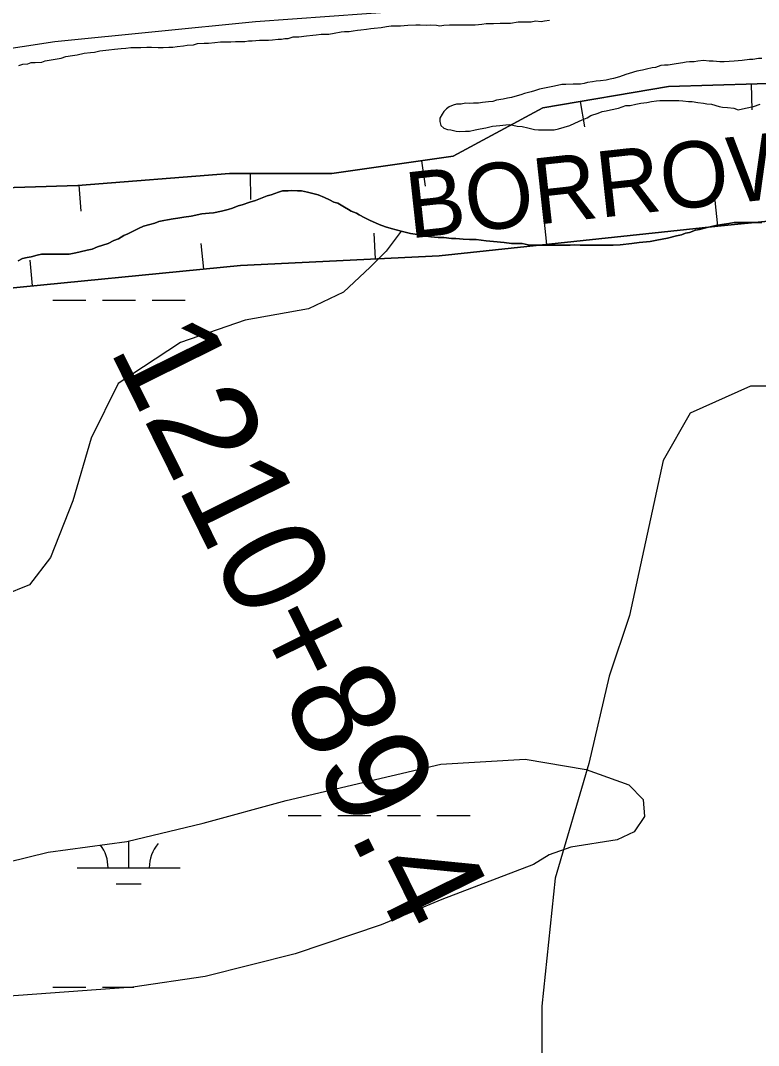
# Model space of a CAD drawing. Extents: x 3297772 to 3335630, y 634068 to 659439.
# Drawn here: x 3331130 to 3331844, y 649680 to 650673 of the extents above; entities that cross this region are included whole.
import ezdxf

# ---------------------------------------------------------------- set-up
doc = ezdxf.new("R2010")
doc.units = 0
for name, color, linetype in [('V-BORW-IDEN', 7, 'Continuous'), ('V-BORW-LINE', 7, 'Continuous'), ('V-LEVE-TOET', 7, 'Continuous'), ('V-SITE-VEGE', 7, 'Continuous'), ('V-SURV-IDEN', 7, 'Continuous'), ('V-TOPO-SHOR', 7, 'Continuous'), ('V-WETL-SWMP', 7, 'Continuous')]:
    doc.layers.add(name, color=color, linetype=linetype)

msp = doc.modelspace()

# ---------------------------------------------------------------- linework, layer by layer
at = {"layer": 'V-BORW-LINE'}
for p, q in [((3331837.21, 650611.64), (3331837.95, 650586.65)), ((3331671.88, 650594.72), (3331676.09, 650570.07)), ((3331518, 650537.22), (3331521.51, 650512.47)), ((3331352.27, 650524.74), (3331352.34, 650499.74)), ((3331186.1, 650513.39), (3331188.03, 650488.46)), ((3331805.11, 650473.69), (3331802.64, 650498.56)), ((3331639.43, 650456.2), (3331636.81, 650481.06)), ((3331473.48, 650442.18), (3331472.26, 650467.15)), ((3331307.21, 650432.29), (3331304.77, 650457.17)), ((3331141.41, 650416.01), (3331138.96, 650440.9))]:
    msp.add_line(p, q, dxfattribs=at)
for points in [[(3330005.89, 650303.37), (3330059.7, 650360.79), (3330138.22, 650371.87), (3330184.5, 650280.97), (3330212.37, 650260.93), (3330256.52, 650324.65), (3330363.82, 650375.64), (3330532.23, 650417.9), (3330748.33, 650467.32), (3330884.99, 650494.26), (3331041.2, 650508.7), (3331185.28, 650513.33), (3331332.12, 650524.68), (3331431.29, 650524.96), (3331548.79, 650541.58), (3331635.44, 650588.5), (3331757.27, 650609.29), (3331929.19, 650614.34)], [(3331929.19, 650614.34), (3331757.27, 650609.29), (3331635.44, 650588.5), (3331548.79, 650541.58), (3331431.29, 650524.96), (3331332.12, 650524.68), (3331185.28, 650513.33), (3331041.2, 650508.7), (3330884.99, 650494.26), (3330748.33, 650467.32), (3330532.23, 650417.9), (3330363.82, 650375.64), (3330271.99, 650332)], [(3333435.94, 650514.11), (3333354.3, 650522.97), (3333168.46, 650524.86), (3333002.59, 650486.98), (3332831.32, 650484.5), (3332647.79, 650507.2), (3332393.37, 650529.17), (3332146.33, 650506.35), (3331974.04, 650490.45), (3331804.99, 650473.67), (3331535.29, 650445.21), (3331342.6, 650435.76), (3331092.78, 650411.24), (3330879.64, 650384.09), (3330719.08, 650354.52), (3330553.6, 650308.14), (3330413.04, 650234.33), (3330267.25, 650140.47), (3330185.52, 650063.51), (3330140.33, 649989.16), (3330102.82, 649904.14), (3330050.76, 649806.37)], [(3330339.7, 650187.11), (3330413.04, 650234.33), (3330553.6, 650308.14), (3330719.08, 650354.52), (3330879.64, 650384.09), (3331092.78, 650411.24), (3331342.6, 650435.76), (3331535.29, 650445.21), (3331804.99, 650473.67), (3331974.04, 650490.45), (3332146.33, 650506.35), (3332393.37, 650529.17), (3332647.79, 650507.2), (3332831.32, 650484.5), (3333002.59, 650486.98), (3333168.46, 650524.86), (3333354.3, 650522.97), (3333435.94, 650514.11)]]:
    msp.add_lwpolyline(points, dxfattribs=at)
at = {"layer": 'V-LEVE-TOET'}
msp.add_lwpolyline([(3333435.65, 650711.6), (3333433.98, 650711.71), (3333342.49, 650711.75), (3333155.45, 650720.97), (3332910.47, 650720.04), (3332676.67, 650725.2), (3332435.75, 650741.56), (3332356.47, 650741.59), (3332235.5, 650740.61), (3332099.28, 650731.52), (3331851.24, 650711.28), (3331608.28, 650690.02), (3331357.19, 650671.81), (3331163.03, 650652.57), (3331004.44, 650628.23), (3330896.68, 650612.01), (3330716.74, 650578.53), (3330574.42, 650555.2), (3330476.83, 650542.02), (3330268.43, 650518.71), (3330075.29, 650499.47), (3329982.77, 650488.32)], dxfattribs=at)
at = {"layer": 'V-SITE-VEGE'}
for p, q in [((3331365.47, 650502.02), (3331368.73, 650503.11)), ((3331368.73, 650503.11), (3331372.52, 650504.19)), ((3331372.52, 650504.19), (3331379.57, 650506.9)), ((3331379.57, 650506.9), (3331383.37, 650507.98)), ((3331383.37, 650507.98), (3331388.79, 650507.98)), ((3331388.79, 650507.98), (3331392.59, 650508.52)), ((3331392.59, 650508.52), (3331398.01, 650507.98)), ((3331398.01, 650507.98), (3331401.81, 650507.98)), ((3331401.81, 650507.98), (3331407.77, 650506.89)), ((3331407.77, 650506.89), (3331411.57, 650505.8)), ((3331411.57, 650505.8), (3331418.08, 650504.17)), ((3331418.08, 650504.17), (3331424.04, 650501.46)), ((3331335.1, 650491.19), (3331340.52, 650493.35)), ((3331340.52, 650493.35), (3331344.32, 650494.44)), ((3331344.32, 650494.44), (3331351.91, 650497.15)), ((3331351.91, 650497.15), (3331357.33, 650498.77)), ((3331357.33, 650498.77), (3331360.59, 650499.85)), ((3331360.59, 650499.85), (3331365.47, 650502.02)), ((3331424.04, 650501.46), (3331428.92, 650499.29)), ((3331428.92, 650499.29), (3331433.26, 650497.12)), ((3331433.26, 650497.12), (3331437.05, 650496.03)), ((3331437.05, 650496.03), (3331443.56, 650492.23)), ((3331281.95, 650481.44), (3331287.91, 650482.53)), ((3331287.91, 650482.53), (3331294.96, 650483.61)), ((3331294.96, 650483.61), (3331305.27, 650485.78)), ((3331305.27, 650485.78), (3331312.32, 650486.31)), ((3331312.32, 650486.31), (3331316.66, 650486.86)), ((3331316.66, 650486.86), (3331324.25, 650488.48)), ((3331324.25, 650488.48), (3331330.76, 650490.1)), ((3331330.76, 650490.1), (3331335.1, 650491.19)), ((3331443.56, 650492.23), (3331447.36, 650490.06)), ((3331447.36, 650490.06), (3331450.07, 650488.43)), ((3331450.07, 650488.43), (3331454.95, 650486.26)), ((3331454.95, 650486.26), (3331457.66, 650484.64)), ((3331457.66, 650484.64), (3331463.08, 650481.92)), ((3331243.98, 650471.7), (3331248.86, 650473.86)), ((3331248.86, 650473.86), (3331254.83, 650475.49)), ((3331254.83, 650475.49), (3331259.71, 650476.57)), ((3331259.71, 650476.57), (3331263.51, 650478.2)), ((3331263.51, 650478.2), (3331268.39, 650479.28)), ((3331268.39, 650479.28), (3331272.19, 650479.82)), ((3331272.19, 650479.82), (3331277.61, 650480.91)), ((3331277.61, 650480.91), (3331281.95, 650481.44)), ((3331463.08, 650481.92), (3331468.5, 650479.21)), ((3331468.5, 650479.21), (3331473.38, 650477.04)), ((3331473.38, 650477.04), (3331477.18, 650475.41)), ((3331477.18, 650475.41), (3331483.14, 650473.24)), ((3331483.14, 650473.24), (3331488.56, 650471.61)), ((3331793.34, 650472.04), (3331800.4, 650473.66)), ((3331800.4, 650473.66), (3331804.73, 650474.75)), ((3331804.73, 650474.75), (3331811.24, 650475.83)), ((3331811.24, 650475.83), (3331815.58, 650476.37)), ((3331815.58, 650476.37), (3331821, 650477.45)), ((3331821, 650477.45), (3331824.8, 650477.45)), ((3331824.8, 650477.45), (3331831.31, 650477.45)), ((3331831.31, 650477.45), (3331835.1, 650477.45)), ((3331835.1, 650477.45), (3331842.7, 650477.44)), ((3331842.7, 650477.44), (3331847.58, 650477.44)), ((3331224.46, 650461.4), (3331229.88, 650464.65)), ((3331229.88, 650464.65), (3331233.68, 650466.28)), ((3331233.68, 650466.28), (3331240.19, 650469.53)), ((3331240.19, 650469.53), (3331243.98, 650471.7)), ((3331488.56, 650471.61), (3331498.33, 650468.89)), ((3331498.33, 650468.89), (3331507.54, 650466.72)), ((3331507.54, 650466.72), (3331514.05, 650465.63)), ((3331514.05, 650465.63), (3331522.18, 650464)), ((3331522.18, 650464), (3331527.07, 650463.46)), ((3331527.07, 650463.46), (3331534.12, 650462.92)), ((3331534.12, 650462.92), (3331539.54, 650462.91)), ((3331539.54, 650462.91), (3331547.13, 650461.83)), ((3331756.46, 650462.29), (3331765.14, 650464.46)), ((3331765.14, 650464.46), (3331770.02, 650465.54)), ((3331770.02, 650465.54), (3331773.82, 650467.17)), ((3331773.82, 650467.17), (3331777.62, 650467.71)), ((3331777.62, 650467.71), (3331783.58, 650469.88)), ((3331783.58, 650469.88), (3331787.38, 650470.42)), ((3331787.38, 650470.42), (3331793.34, 650472.04)), ((3331198.96, 650451.65), (3331204.39, 650453.82)), ((3331204.39, 650453.82), (3331209.27, 650455.44)), ((3331209.27, 650455.44), (3331214.69, 650457.07)), ((3331214.69, 650457.07), (3331220.12, 650459.78)), ((3331220.12, 650459.78), (3331224.46, 650461.4)), ((3331547.13, 650461.83), (3331551.47, 650461.82)), ((3331551.47, 650461.82), (3331558.52, 650461.28)), ((3331558.52, 650461.28), (3331564.49, 650460.73)), ((3331564.49, 650460.73), (3331570.99, 650460.73)), ((3331570.99, 650460.73), (3331580.75, 650459.65)), ((3331580.75, 650459.65), (3331587.8, 650459.1)), ((3331587.8, 650459.1), (3331598.11, 650458.01)), ((3331598.11, 650458.01), (3331605.16, 650456.92)), ((3331605.16, 650456.92), (3331615.46, 650456.92)), ((3331615.46, 650456.92), (3331621.42, 650455.83)), ((3331621.42, 650455.83), (3331629.56, 650455.29)), ((3331629.56, 650455.29), (3331637.15, 650455.29)), ((3331637.15, 650455.29), (3331641.49, 650455.28)), ((3331641.49, 650455.28), (3331648, 650455.28)), ((3331648, 650455.28), (3331652.34, 650455.28)), ((3331652.34, 650455.28), (3331658.3, 650455.28)), ((3331658.3, 650455.28), (3331662.1, 650455.28)), ((3331662.1, 650455.28), (3331665.89, 650455.82)), ((3331665.89, 650455.82), (3331671.86, 650455.27)), ((3331671.86, 650455.27), (3331677.28, 650455.27)), ((3331677.28, 650455.27), (3331685.96, 650455.27)), ((3331685.96, 650455.27), (3331692.47, 650455.26)), ((3331692.47, 650455.26), (3331703.86, 650455.26)), ((3331703.86, 650455.26), (3331710.37, 650455.8)), ((3331710.37, 650455.8), (3331721.75, 650456.88)), ((3331721.75, 650456.88), (3331728.81, 650457.96)), ((3331728.81, 650457.96), (3331739.65, 650459.05)), ((3331739.65, 650459.05), (3331746.16, 650460.13)), ((3331746.16, 650460.13), (3331756.46, 650462.29)), ((3331131.71, 650442.45), (3331136.05, 650443.54)), ((3331136.05, 650443.54), (3331139.85, 650444.08)), ((3331139.85, 650444.08), (3331145.81, 650445.7)), ((3331145.81, 650445.7), (3331150.15, 650446.79)), ((3331150.15, 650446.79), (3331157.75, 650446.78)), ((3331157.75, 650446.78), (3331162.08, 650446.78)), ((3331162.08, 650446.78), (3331168.59, 650446.78)), ((3331168.59, 650446.78), (3331172.93, 650446.78)), ((3331172.93, 650446.78), (3331176.73, 650446.78)), ((3331176.73, 650446.78), (3331183.23, 650447.86)), ((3331183.23, 650447.86), (3331187.57, 650448.94)), ((3331187.57, 650448.94), (3331194.08, 650450.57)), ((3331194.08, 650450.57), (3331198.96, 650451.65)), ((3331127.38, 650440.29), (3331131.71, 650442.45)), ((3331836.86, 650318.68), (3331778.13, 650292.57)), ((3331915.17, 650318.68), (3331836.86, 650318.68)), ((3331778.13, 650292.57), (3331752.03, 650246.87)), ((3331752.03, 650246.87), (3331719.4, 650096.7)), ((3331719.4, 650096.7), (3331699.83, 650037.94)), ((3331699.83, 650037.94), (3331680.25, 649953.07)), ((3331680.25, 649953.07), (3331647.62, 649842.08)), ((3331647.62, 649842.08), (3331634.57, 649718.03)), ((3331634.57, 649718.03), (3331634.57, 649659.27))]:
    msp.add_line(p, q, dxfattribs=at)
at = {"layer": 'V-TOPO-SHOR'}
for points in [[(3331464.77, 650664.68), (3331469.11, 650665.22), (3331472.37, 650665.76), (3331478.87, 650666.3), (3331484.3, 650667.39), (3331488.64, 650667.93), (3331492.98, 650667.93), (3331497.86, 650667.92), (3331504.91, 650668.46), (3331512.5, 650669), (3331516.84, 650669), (3331523.35, 650668.45), (3331527.14, 650669), (3331532.56, 650668.45), (3331535.82, 650667.91), (3331539.62, 650668.45), (3331545.04, 650668.99), (3331548.83, 650668.99), (3331555.34, 650668.98), (3331559.14, 650668.98), (3331565.65, 650668.98), (3331569.98, 650668.98), (3331576.49, 650669.52), (3331580.83, 650670.06), (3331587.88, 650670.06), (3331594.39, 650670.6), (3331598.73, 650670.6), (3331604.15, 650670.59), (3331611.74, 650671.68), (3331615.54, 650671.67), (3331620.96, 650671.67), (3331624.22, 650671.67), (3331628.56, 650672.76), (3331633.98, 650672.21), (3331637.23, 650672.75), (3331642.11, 650673.29)], [(3331127.98, 650629.55), (3331131.78, 650630.64), (3331136.66, 650631.18), (3331139.92, 650632.26), (3331143.71, 650632.26), (3331150.22, 650632.8), (3331153.48, 650633.88), (3331159.44, 650634.96), (3331163.24, 650635.51), (3331169.2, 650636.59), (3331173.54, 650638.21), (3331180.05, 650639.3), (3331184.39, 650639.84), (3331191.44, 650641.46), (3331197.41, 650642), (3331201.2, 650642.54), (3331206.63, 650643.62), (3331215.3, 650644.71), (3331220.73, 650645.24), (3331227.23, 650645.79), (3331231.57, 650646.33), (3331236.45, 650646.87), (3331242.42, 650646.86), (3331246.22, 650646.86), (3331252.18, 650647.4), (3331256.52, 650647.4), (3331263.03, 650646.86), (3331267.91, 650646.86), (3331273.33, 650647.4), (3331277.13, 650647.4), (3331281.47, 650647.93), (3331287.43, 650648.48), (3331291.23, 650649.02), (3331297.19, 650649.56), (3331300.99, 650650.64), (3331307.5, 650651.18), (3331311.84, 650651.18), (3331317.8, 650651.72), (3331323.23, 650652.26), (3331327.02, 650652.26), (3331333.53, 650652.26), (3331337.87, 650652.8), (3331343.83, 650652.79), (3331347.09, 650652.79), (3331350.34, 650653.33), (3331354.14, 650653.33), (3331361.19, 650653.87), (3331364.44, 650653.87), (3331369.86, 650653.87), (3331373.66, 650654.41), (3331379.08, 650654.95), (3331382.34, 650654.95), (3331385.59, 650655.49), (3331388.85, 650655.49), (3331393.73, 650657.11), (3331399.15, 650657.11), (3331406.75, 650658.2), (3331412.71, 650658.73), (3331415.96, 650659.28), (3331420.85, 650659.81), (3331425.18, 650659.81), (3331428.44, 650659.81), (3331433.32, 650660.9), (3331440.37, 650661.98), (3331443.62, 650662.52), (3331447.96, 650662.52), (3331451.76, 650663.06), (3331456.1, 650663.6), (3331459.35, 650664.14), (3331464.77, 650664.68)], [(3331796.66, 650633.65), (3331791.23, 650634.19), (3331785.81, 650633.65), (3331782.01, 650633.11), (3331777.68, 650633.11), (3331774.42, 650632.57), (3331771.17, 650632.03), (3331764.66, 650630.95), (3331757.07, 650629.86), (3331753.27, 650629.87), (3331750.02, 650629.33), (3331744.59, 650627.7), (3331741.34, 650627.16), (3331735.92, 650626.08), (3331732.12, 650624.99), (3331726.7, 650623.91), (3331719.1, 650621.74), (3331715.85, 650620.66), (3331709.88, 650618.49), (3331703.92, 650616.87), (3331700.66, 650616.33), (3331696.86, 650615.25), (3331691.44, 650614.7), (3331687.1, 650614.17), (3331683.85, 650613.62), (3331678.97, 650613.08), (3331675.71, 650612), (3331671.92, 650611.46), (3331664.87, 650611.46), (3331657.82, 650610.92), (3331654.02, 650610.92), (3331646.97, 650609.3), (3331640.46, 650608.21), (3331632.33, 650606.59), (3331627.45, 650604.97), (3331624.19, 650603.88), (3331617.68, 650602.26), (3331614.43, 650601.17), (3331608.46, 650599.55), (3331605.21, 650598.47), (3331601.41, 650597.93), (3331597.07, 650596.84), (3331590.56, 650595.76), (3331587.31, 650594.68), (3331582.97, 650594.14), (3331577, 650593.6), (3331573.21, 650593.06), (3331568.33, 650593.06), (3331564.53, 650592.52), (3331560.74, 650593.06), (3331556.4, 650591.98), (3331552.06, 650591.98), (3331548.8, 650590.9), (3331545.01, 650589.27), (3331542.3, 650587.65), (3331539.58, 650584.93), (3331537.96, 650582.22), (3331535.79, 650578.43), (3331535.78, 650575.17), (3331536.87, 650571.38), (3331539.58, 650568.66), (3331543.37, 650567.58), (3331546.63, 650567.03), (3331551.51, 650565.95), (3331554.76, 650565.4), (3331560.73, 650565.94), (3331564.52, 650565.94), (3331569.95, 650567.03), (3331574.83, 650568.11), (3331580.25, 650569.19), (3331586.76, 650570.82), (3331593.81, 650571.35), (3331599.77, 650571.9), (3331603.57, 650572.44), (3331610.62, 650570.81), (3331615.5, 650570.26), (3331620.92, 650569.18), (3331627.43, 650567.55), (3331631.23, 650567), (3331636.65, 650567), (3331640.45, 650567), (3331646.41, 650567), (3331650.75, 650568.08), (3331656.18, 650569.71), (3331661.6, 650571.33), (3331666.48, 650573.5), (3331670.28, 650575.12), (3331673.53, 650576.75), (3331678.41, 650578.92), (3331682.21, 650581.08), (3331689.26, 650583.25), (3331693.06, 650584.88), (3331696.85, 650585.42), (3331701.19, 650586.5), (3331708.79, 650588.12), (3331715.84, 650590.83), (3331720.18, 650590.83), (3331725.6, 650591.92), (3331730.48, 650593), (3331736.45, 650593.54), (3331740.79, 650594.62)], [(3331847.63, 650636.34), (3331844.38, 650636.34), (3331838.96, 650635.26), (3331835.7, 650635.26), (3331828.65, 650634.18), (3331821.06, 650633.64), (3331811.3, 650633.1), (3331806.96, 650633.1), (3331800.45, 650633.65), (3331796.66, 650633.65)], [(3331740.79, 650594.62), (3331745.67, 650595.16), (3331748.92, 650595.7), (3331754.88, 650595.7), (3331760.85, 650595.7), (3331764.1, 650595.7), (3331767.36, 650595.7), (3331771.15, 650595.15), (3331776.58, 650594.61), (3331780.37, 650594.61), (3331785.8, 650593.52), (3331791.22, 650592.98), (3331794.47, 650592.43), (3331798.81, 650591.89), (3331806.4, 650589.72), (3331809.66, 650589.17), (3331814.54, 650588.63), (3331820.5, 650588.08), (3331824.84, 650586.45), (3331831.89, 650588.08), (3331839.48, 650589.7), (3331845.99, 650591.87)], [(3331847.58, 650477.44), (3331842.7, 650477.44), (3331835.1, 650477.45), (3331831.31, 650477.45), (3331824.8, 650477.45), (3331821, 650477.45), (3331815.58, 650476.37), (3331811.24, 650475.83), (3331804.73, 650474.75), (3331800.4, 650473.66), (3331793.34, 650472.04), (3331787.38, 650470.42), (3331783.58, 650469.88), (3331777.62, 650467.71), (3331773.82, 650467.17), (3331770.02, 650465.54), (3331765.14, 650464.46), (3331756.46, 650462.29), (3331746.16, 650460.13), (3331739.65, 650459.05), (3331728.81, 650457.96), (3331721.75, 650456.88), (3331710.37, 650455.8), (3331703.86, 650455.26), (3331692.47, 650455.26), (3331685.96, 650455.27), (3331677.28, 650455.27), (3331671.86, 650455.27), (3331665.89, 650455.82), (3331662.1, 650455.28), (3331658.3, 650455.28), (3331652.34, 650455.28), (3331648, 650455.28), (3331641.49, 650455.28), (3331637.15, 650455.29), (3331629.56, 650455.29), (3331621.42, 650455.83), (3331615.46, 650456.92), (3331605.16, 650456.92), (3331598.11, 650458.01), (3331587.8, 650459.1), (3331580.75, 650459.65), (3331570.99, 650460.73), (3331564.49, 650460.73), (3331558.52, 650461.28), (3331551.47, 650461.82), (3331547.13, 650461.83), (3331539.54, 650462.91), (3331534.12, 650462.92), (3331527.07, 650463.46), (3331522.18, 650464), (3331514.05, 650465.63), (3331507.54, 650466.72), (3331498.33, 650468.89), (3331488.56, 650471.61), (3331483.14, 650473.24), (3331477.18, 650475.41), (3331473.38, 650477.04), (3331468.5, 650479.21), (3331463.08, 650481.92), (3331457.66, 650484.64), (3331454.95, 650486.26), (3331450.07, 650488.43), (3331447.36, 650490.06), (3331443.56, 650492.23), (3331437.05, 650496.03), (3331433.26, 650497.12), (3331428.92, 650499.29), (3331424.04, 650501.46), (3331418.08, 650504.17), (3331411.57, 650505.8), (3331407.77, 650506.89), (3331401.81, 650507.98), (3331398.01, 650507.98), (3331392.59, 650508.52), (3331388.79, 650507.98), (3331383.37, 650507.98), (3331379.57, 650506.9), (3331372.52, 650504.19), (3331368.73, 650503.11), (3331365.47, 650502.02), (3331360.59, 650499.85)], [(3331360.59, 650499.85), (3331357.33, 650498.77), (3331351.91, 650497.15), (3331344.32, 650494.44), (3331340.52, 650493.35), (3331335.1, 650491.19), (3331330.76, 650490.1), (3331324.25, 650488.48), (3331316.66, 650486.86), (3331312.32, 650486.31), (3331305.27, 650485.78), (3331294.96, 650483.61), (3331287.91, 650482.53), (3331281.95, 650481.45), (3331277.61, 650480.91), (3331272.19, 650479.82), (3331268.39, 650479.28), (3331263.51, 650478.2), (3331259.71, 650476.57), (3331254.83, 650475.49), (3331248.86, 650473.86), (3331243.98, 650471.7), (3331240.19, 650469.53), (3331233.68, 650466.28), (3331229.88, 650464.65), (3331224.46, 650461.4), (3331220.12, 650459.78), (3331214.69, 650457.07), (3331209.27, 650455.44), (3331204.39, 650453.82), (3331198.96, 650451.65), (3331194.08, 650450.57), (3331187.57, 650448.94), (3331183.23, 650447.86), (3331176.73, 650446.78), (3331172.93, 650446.78), (3331168.59, 650446.78), (3331162.08, 650446.78), (3331157.75, 650446.78), (3331150.15, 650446.79), (3331145.81, 650445.7), (3331139.85, 650444.08), (3331136.05, 650443.54), (3331131.71, 650442.45), (3331127.38, 650440.29)]]:
    msp.add_lwpolyline(points, dxfattribs=at)
at = {"layer": 'V-WETL-SWMP'}
for p, q in [((3331161.05, 650401.95), (3331193.05, 650401.95)), ((3331209.05, 650401.95), (3331241.05, 650401.95)), ((3331257.05, 650401.95), (3331289.05, 650401.95)), ((3331389.04, 649902.78), (3331421.04, 649902.78)), ((3331437.04, 649902.78), (3331469.04, 649902.78)), ((3331485.04, 649902.78), (3331517.04, 649902.78)), ((3331533.04, 649902.78), (3331565.04, 649902.78)), ((3331234.45, 649852.04), (3331234.45, 649878.09)), ((3331184.45, 649852.04), (3331284.45, 649852.04)), ((3331222.45, 649836.6), (3331246.45, 649836.6)), ((3331161.04, 649736.61), (3331193.04, 649736.61)), ((3331209.04, 649736.61), (3331239.31, 649736.61))]:
    msp.add_line(p, q, dxfattribs=at)
for points in [[(3331127.37, 650440.29), (3331131.71, 650442.45), (3331136.05, 650443.54), (3331139.85, 650444.08), (3331145.81, 650445.7), (3331150.15, 650446.79), (3331157.75, 650446.78), (3331162.08, 650446.78), (3331168.59, 650446.78), (3331172.93, 650446.78), (3331176.73, 650446.78), (3331183.23, 650447.86), (3331187.57, 650448.94), (3331194.08, 650450.57), (3331198.96, 650451.65), (3331204.39, 650453.82), (3331209.27, 650455.44), (3331214.69, 650457.07), (3331220.12, 650459.78), (3331224.46, 650461.4), (3331229.88, 650464.65), (3331233.68, 650466.28), (3331240.19, 650469.53), (3331243.98, 650471.7), (3331248.86, 650473.86), (3331254.83, 650475.49), (3331259.71, 650476.57), (3331263.51, 650478.2), (3331268.39, 650479.28), (3331272.19, 650479.82), (3331277.61, 650480.91), (3331281.95, 650481.45), (3331287.91, 650482.53), (3331294.96, 650483.61), (3331305.27, 650485.78), (3331312.32, 650486.32), (3331316.66, 650486.86), (3331324.25, 650488.48), (3331330.76, 650490.1), (3331335.1, 650491.19), (3331340.52, 650493.35), (3331344.32, 650494.44), (3331351.91, 650497.15), (3331357.33, 650498.77), (3331360.59, 650499.85), (3331365.47, 650502.02), (3331368.73, 650503.11), (3331372.52, 650504.19), (3331379.57, 650506.9), (3331383.37, 650507.98), (3331388.79, 650507.98), (3331392.59, 650508.52), (3331398.01, 650507.98), (3331401.81, 650507.97), (3331407.77, 650506.89), (3331411.57, 650505.8), (3331418.08, 650504.17), (3331424.04, 650501.46), (3331428.92, 650499.29), (3331433.26, 650497.12), (3331437.05, 650496.03), (3331443.56, 650492.23), (3331447.36, 650490.06), (3331450.07, 650488.43), (3331454.95, 650486.26), (3331457.66, 650484.64), (3331463.08, 650481.92), (3331468.5, 650479.21), (3331473.38, 650477.04), (3331477.18, 650475.41), (3331483.14, 650473.24), (3331488.56, 650471.61), (3331498.33, 650468.89)], [(3331498.33, 650468.89), (3331483.98, 650449.66), (3331468.27, 650433.98), (3331442.61, 650409.95), (3331408.59, 650393.77), (3331347.38, 650382.86), (3331284.58, 650360.96), (3331224.38, 650321.28), (3331198.17, 650268.48), (3331180.31, 650207.82), (3331158.8, 650152.92), (3331138.37, 650126.27), (3331112.73, 650115.83)], [(3331056.44, 649842.85), (3331156.38, 649867.32), (3331232.76, 649877.69), (3331306.54, 649895.39), (3331387.12, 649917.26), (3331536.76, 649952.66), (3331618.37, 649957.27), (3331677.47, 649947.27), (3331718.77, 649932.57), (3331732.88, 649918.43), (3331733.91, 649901.69), (3331723.95, 649887.06), (3331707.73, 649879.23), (3331662.73, 649871.96), (3331641.8, 649864.66), (3331626.62, 649855.26), (3331537.66, 649821.36), (3331479.04, 649796.85), (3331395.84, 649768.7), (3331308.46, 649746.83), (3331238.35, 649736.45), (3331109.66, 649727.18)]]:
    msp.add_lwpolyline(points, dxfattribs=at)
for centre, start, end in [((3331179.21, 649852.51), 359.22819, 37.96055), ((3331289.69, 649852.51), 139.22817, 180.77183)]:
    msp.add_arc(centre, 35.25, start, end, dxfattribs=at)

# ---------------------------------------------------------------- texts
at = {"layer": 'V-BORW-IDEN'}
msp.add_text('BORROW PIT', height=64, rotation=6.22995, dxfattribs=at).set_placement((3331506.52, 650461.78))
at = {"layer": 'V-SURV-IDEN'}
msp.add_text('1210+89.4', height=100, rotation=296.31351, dxfattribs=at).set_placement((3331215.13, 650354.74))

doc.saveas('drawing.dxf')
